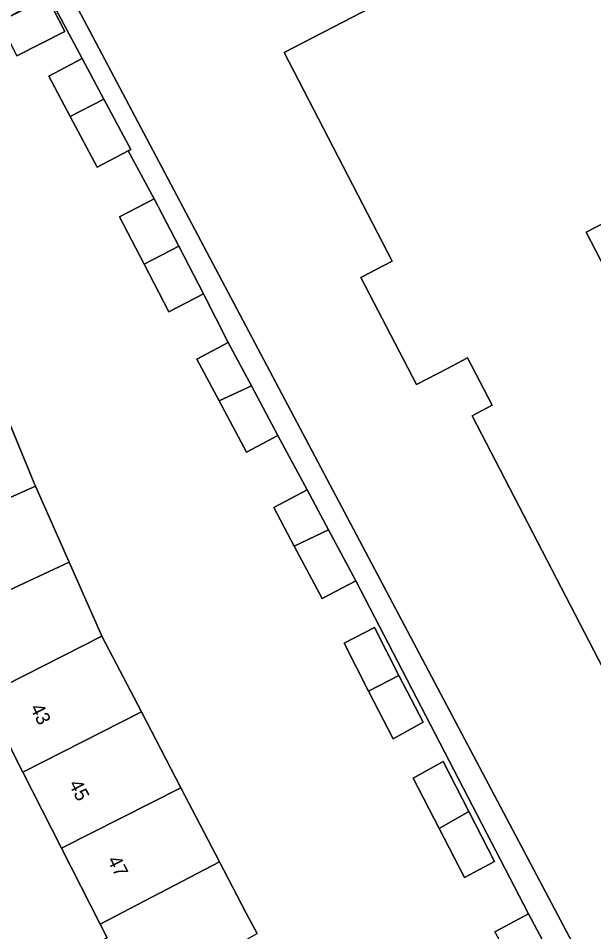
# Model space of a CAD drawing. Extents: x 162073 to 163043, y 381818 to 382561.
# Drawn here: x 162526.5 to 162567.8, y 382336.5 to 382402.1 of the extents above; entities that cross this region are included whole.
import ezdxf

# ---------------------------------------------------------------- set-up
doc = ezdxf.new("R2010")
doc.units = 0
for name, color, linetype in [('IMGEO_Erf', 7, 'Continuous'), ('IMGEO_Pand', 7, 'Continuous'), ('IMGEO_Pand_nummerreeks', 7, 'Continuous'), ('IMGEO_Voetpad_open', 7, 'Continuous')]:
    doc.layers.add(name, color=color, linetype=linetype)

msp = doc.modelspace()

# ---------------------------------------------------------------- linework, layer by layer
at = {"layer": 'IMGEO_Erf'}
for points in [[(162570.821, 382350.911), (162559.051, 382373.589), (162560.496, 382374.339), (162558.734, 382377.733), (162557.289, 382376.983), (162555.051, 382375.822), (162551.058, 382383.517), (162553.32, 382384.692), (162545.561, 382399.659), (162563.063, 382408.737), (162562.093, 382410.607), (162567.488, 382413.404), (162568.456, 382411.534)], [(162513.191, 382407.718), (162515.105, 382401.997), (162516.976, 382396.409), (162518.881, 382390.716), (162521.992, 382391.86), (162523.69, 382387.185), (162523.981, 382386.386), (162524.049, 382386.198), (162520.946, 382385.011), (162523.192, 382379.527), (162525.46, 382373.988), (162527.606, 382368.746), (162527.698, 382368.537), (162530.113, 382363.078), (162532.409, 382357.888), (162532.479, 382357.754), (162535.309, 382352.316), (162538.14, 382346.878), (162540.91, 382341.557), (162542.824, 382337.879), (162543.617, 382336.423)], [(162529.011, 382406.096), (162569.932, 382328.823)], [(162560.695, 382336.539), (162563.099, 382337.82), (162550.694, 382361.743), (162548.29, 382360.462), (162546.282, 382364.23), (162544.81, 382366.993), (162547.214, 382368.274), (162545.112, 382372.169), (162542.86, 382370.963), (162540.884, 382374.655), (162539.287, 382377.639), (162541.538, 382378.845), (162539.771, 382382.342), (162537.29, 382381.054), (162535.519, 382384.464), (162533.749, 382387.873), (162536.229, 382389.161), (162534.354, 382392.613), (162532.136, 382391.431), (162530.193, 382395.078), (162528.656, 382397.962), (162531.06, 382399.243), (162528.612, 382403.839)], [(162528.556, 382403.617), (162529.802, 382401.169), (162526.362, 382399.418)], [(162571.144, 382388.786), (162567.236, 382386.758), (162568.981, 382383.398)], [(162532.855, 382336.093), (162532.357, 382337.073), (162529.583, 382342.539), (162526.808, 382348.005), (162524.032, 382353.472), (162523.192, 382355.127), (162522.575, 382354.801), (162521.208, 382357.837), (162521.839, 382358.154), (162521.438, 382359.026), (162520.541, 382360.979)]]:
    msp.add_lwpolyline(points, dxfattribs=at)
for points in [[(162552.037, 382358.376), (162553.802, 382354.939), (162555.529, 382351.576), (162553.386, 382350.382), (162551.621, 382353.819), (162549.856, 382357.256)], [(162556.972, 382348.765), (162558.819, 382345.169), (162560.666, 382341.573), (162558.497, 382340.43), (162556.692, 382343.945), (162554.83, 382347.571)]]:
    msp.add_lwpolyline(points, close=True, dxfattribs=at)
at = {"layer": 'IMGEO_Pand'}
for points in [[(162568.456, 382411.534), (162567.488, 382413.404), (162562.093, 382410.607), (162563.063, 382408.737), (162545.561, 382399.659), (162553.32, 382384.692), (162551.058, 382383.517), (162555.051, 382375.822), (162557.289, 382376.983), (162558.734, 382377.733), (162560.496, 382374.339), (162559.051, 382373.589), (162570.821, 382350.911)], [(162568.981, 382383.398), (162567.236, 382386.758), (162571.144, 382388.786)]]:
    msp.add_lwpolyline(points, dxfattribs=at)
for points in [[(162525.466, 382402.043), (162525.124, 382401.848), (162526.362, 382399.418), (162529.802, 382401.169), (162528.556, 382403.617)], [(162532.619, 382396.316), (162531.06, 382399.243), (162528.656, 382397.962), (162530.193, 382395.078)], [(162532.619, 382396.316), (162530.193, 382395.078), (162532.136, 382391.431), (162534.354, 382392.613), (162534.54, 382392.712)], [(162536.229, 382389.161), (162533.749, 382387.873), (162535.519, 382384.464), (162538, 382385.752)], [(162538, 382385.752), (162535.519, 382384.464), (162537.29, 382381.054), (162539.771, 382382.342)], [(162540.884, 382374.655), (162543.205, 382375.731), (162541.538, 382378.845), (162539.287, 382377.639)], [(162540.884, 382374.655), (162542.86, 382370.963), (162545.112, 382372.169), (162543.205, 382375.731)], [(162516.568, 382370.276), (162516.928, 382369.412), (162516.277, 382369.125), (162517.485, 382366.341), (162518.135, 382366.568), (162518.95, 382364.628), (162527.698, 382368.537), (162527.606, 382368.746), (162525.46, 382373.988)], [(162521.438, 382359.026), (162530.113, 382363.078), (162527.698, 382368.537), (162518.95, 382364.628), (162519.313, 382363.763), (162518.663, 382363.516), (162519.9, 382360.662), (162520.541, 382360.979)], [(162546.282, 382364.23), (162548.752, 382365.387), (162547.214, 382368.274), (162544.81, 382366.993)], [(162546.282, 382364.23), (162548.29, 382360.462), (162550.694, 382361.743), (162548.752, 382365.387)], [(162524.032, 382353.472), (162532.479, 382357.754), (162532.409, 382357.888), (162530.113, 382363.078), (162521.438, 382359.026), (162521.839, 382358.154), (162521.208, 382357.837), (162522.575, 382354.801), (162523.192, 382355.127)], [(162552.037, 382358.376), (162549.856, 382357.256), (162551.621, 382353.819), (162553.802, 382354.939)], [(162524.032, 382353.472), (162526.808, 382348.005), (162535.309, 382352.316), (162532.479, 382357.754)], [(162553.802, 382354.939), (162551.621, 382353.819), (162553.386, 382350.382), (162555.529, 382351.576)], [(162529.583, 382342.539), (162538.14, 382346.878), (162535.309, 382352.316), (162526.808, 382348.005)], [(162556.972, 382348.765), (162554.83, 382347.571), (162556.692, 382343.945), (162558.819, 382345.169)], [(162529.583, 382342.539), (162532.357, 382337.073), (162540.91, 382341.557), (162538.14, 382346.878)], [(162558.819, 382345.169), (162556.692, 382343.945), (162558.497, 382340.43), (162560.666, 382341.573)], [(162532.357, 382337.073), (162532.855, 382336.093), (162532.255, 382335.746), (162533.674, 382333.121), (162534.274, 382333.448), (162535.219, 382331.654), (162543.617, 382336.423), (162542.824, 382337.879), (162540.91, 382341.557)], [(162564.701, 382334.814), (162563.099, 382337.82), (162560.695, 382336.539), (162562.359, 382333.417)]]:
    msp.add_lwpolyline(points, close=True, dxfattribs=at)
at = {"layer": 'IMGEO_Voetpad_open'}
for points in [[(162569.932, 382328.823), (162529.011, 382406.096)], [(162521.332, 382403.562), (162523.393, 382400.86), (162525.124, 382401.848), (162525.466, 382402.043), (162528.612, 382403.839), (162531.06, 382399.243), (162532.619, 382396.316), (162534.54, 382392.712), (162534.354, 382392.613), (162536.229, 382389.161), (162538, 382385.752), (162539.771, 382382.342), (162541.538, 382378.845), (162543.205, 382375.731), (162545.112, 382372.169), (162547.214, 382368.274), (162548.752, 382365.387), (162550.694, 382361.743), (162563.099, 382337.82), (162564.701, 382334.814)]]:
    msp.add_lwpolyline(points, dxfattribs=at)

# ---------------------------------------------------------------- texts
at = {"layer": 'IMGEO_Pand_nummerreeks'}
for s, p in [('43', (162527.293, 382352.615)), ('45', (162530.068, 382347.149)), ('47', (162532.843, 382341.683))]:
    msp.add_text(s, height=1, rotation=296.91556, dxfattribs=at).set_placement(p)

doc.saveas('drawing.dxf')
